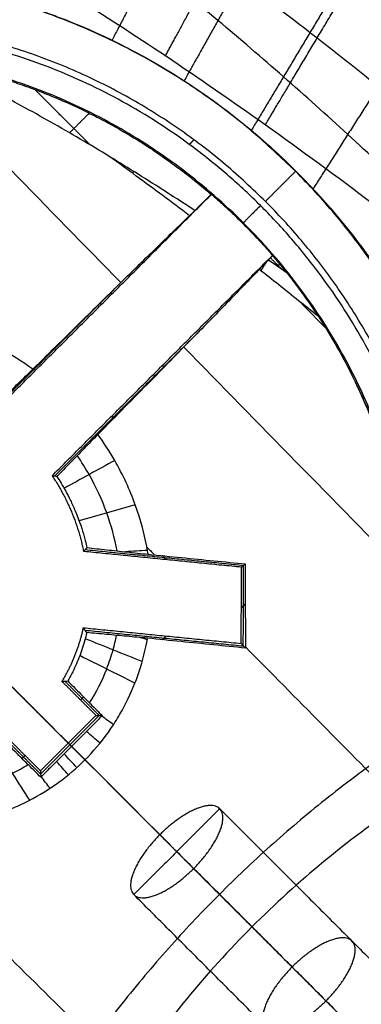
# Model space of a CAD drawing. Header units: millimetres. Extents: x -657 to 864, y -831 to 851.
# Tile 330 of 656: x -518.93 to -517.02, y 115.55 to 121.05. Entities that reach past the tile are written whole.
import ezdxf

# ---------------------------------------------------------------- set-up
doc = ezdxf.new("R2010")
doc.units = ezdxf.units.MM
doc.layers.add('Default', color=7, linetype='Continuous', true_color=0x000000)

msp = doc.modelspace()

# ---------------------------------------------------------------- linework, layer by layer
at = {"layer": 'Default'}
for points in [[(-473.689, 252.9367, -369.8785), (-564.1373, 162.4884, -369.8785), (-654.5856, 72.0401, -369.8785)], [(-474.323, 252.1079, -369.6653), (-564.0399, 162.3909, -369.6653), (-653.7569, 72.6739, -369.6653)], [(-363.37, 241.8283, -413.9261), (-503.4234, 101.7749, -413.9261), (-643.4767, -38.2784, -413.9261)], [(-363.801, 241.2679, -413.6894), (-503.3586, 101.7103, -413.6894), (-642.9162, -37.8474, -413.6894)], [(-236.2074, 159.5297, -441.8414), (-398.6931, -2.956, -441.8414), (-561.1788, -165.4416, -441.8414)], [(-236.6391, 159.098, -441.5875), (-398.6931, -2.956, -441.5875), (-560.747, -165.0099, -441.5875)]]:
    msp.add_open_spline(points, degree=2, dxfattribs=at)
for points, knots in [([(-593.1474, 191.4984, -340.3025), (-583.971, 182.322, -350.7035), (-555.936, 154.287, -379.3443), (-491.4402, 89.7912, -426.6492), (-434.2151, 32.5661, -441.8414), (-398.6931, -2.956, -441.8414)], [2.41548, 2.41548, 2.41548, 2.41548, 70.396144, 198.636056, 404.995527, 404.995527, 404.995527, 404.995527]), ([(-592.6359, 190.9868, -340.5563), (-583.5819, 181.9329, -350.7875), (-555.6847, 154.0357, -379.2423), (-491.3808, 89.7317, -426.406), (-434.1928, 32.5437, -441.5875), (-398.6931, -2.956, -441.5875)], [2.408267, 2.408267, 2.408267, 2.408267, 69.367076, 197.537893, 403.786179, 403.786179, 403.786179, 403.786179])]:
    msp.add_open_spline(points, degree=3, knots=knots, dxfattribs=at)
msp.add_rational_spline([(-514.6793, 123.5984, -340.4796), (-520.4918, 129.411, -340.4796), (-525.7759, 124.1269, -340.4796), (-531.06, 118.8427, -340.4796), (-525.2475, 113.0302, -340.4796)], [1, 0.707106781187, 1, 0.707106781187, 1], degree=2, knots=[1.570796, 1.570796, 1.570796, 3.141593, 3.141593, 4.712389, 4.712389, 4.712389], dxfattribs=at)
at = {"layer": 'Default', "color": 18, "true_color": 0x000000}
for points, degree in [([(-521.0702, 123.1434, -335.8484), (-520.9592, 123.115, -335.8484), (-520.7375, 123.0532, -335.8484), (-520.4074, 122.9474, -335.8484), (-520.0739, 122.8274, -335.8484), (-519.7261, 122.6894, -335.8484), (-519.3503, 122.5262, -335.8484), (-518.935, 122.3298, -335.8484), (-518.4753, 122.0935, -335.8484), (-517.9719, 121.813, -335.8484), (-517.4269, 121.4846, -335.8484), (-516.8422, 121.1046, -335.8484), (-516.2248, 120.6728, -335.8484), (-515.5914, 120.1967, -335.8484), (-514.9868, 119.7108, -335.8484), (-514.4074, 119.2163, -335.8484), (-513.808, 118.6744, -335.8484), (-513.3663, 118.2489, -335.8484), (-513.1387, 118.0213, -335.8484)], 3), ([(-520.8099, 123.0434, -336.6704), (-520.5651, 122.9711, -336.6704), (-520.0973, 122.8099, -336.6704), (-519.4665, 122.5461, -336.6704), (-518.8722, 122.2613, -336.6704), (-518.3001, 121.9562, -336.6704), (-517.7385, 121.6285, -336.6704), (-517.1884, 121.2815, -336.6704), (-516.6479, 120.9159, -336.6704), (-516.1187, 120.5341, -336.6704), (-515.6049, 120.1412, -336.6704), (-515.0822, 119.7191, -336.6704), (-514.5187, 119.2381, -336.6704), (-514.1035, 118.8617, -336.6704), (-513.8883, 118.6595, -336.6704)], 3), ([(-523.5566, 121.9075, -335.4293), (-520.2234, 118.5743, -333.1302), (-516.8902, 115.2411, -330.8311), (-513.557, 111.9079, -328.532)], 3), ([(-519.5909, 120.8397, -335.6238), (-519.1814, 120.421, -335.3349), (-518.7719, 120.0023, -335.046), (-518.3624, 119.5835, -334.7571)], 3), ([(-518.4234, 120.2866, -335.699), (-518.5346, 120.3544, -335.699), (-518.7546, 120.4837, -335.699), (-519.0779, 120.6589, -335.699), (-519.2887, 120.7633, -335.699), (-519.3928, 120.8124, -335.699)], 3), ([(-518.5328, 120.3525, -335.699), (-518.6881, 120.5078, -335.699), (-518.8434, 120.6632, -335.699)], 2), ([(-518.5388, 120.5309, -335.699), (-518.5939, 120.4758, -335.699), (-518.649, 120.4208, -335.699)], 2), ([(-517.9534, 120.3816, -337.1188), (-517.9662, 120.3687, -337.1188), (-517.9791, 120.3558, -337.1188)], 2), ([(-517.9481, 119.9861, -335.699), (-518.0015, 120.021, -335.699), (-518.1078, 120.0898, -335.699), (-518.2663, 120.19, -335.699), (-518.3712, 120.2547, -335.699), (-518.4234, 120.2866, -335.699)], 3), ([(-517.978, 119.9573, -335.6128), (-518.0279, 119.9951, -335.6226), (-518.1274, 120.0698, -335.642), (-518.2759, 120.1796, -335.6707), (-518.3743, 120.2512, -335.6896), (-518.4234, 120.2866, -335.699)], 3), ([(-517.5534, 120.0374, -337.1188), (-517.4694, 120.1214, -336.9887), (-517.3853, 120.2055, -336.8586)], 2), ([(-517.3853, 120.2055, -336.8586), (-517.3844, 120.2064, -336.5877), (-517.3835, 120.2073, -336.3167)], 2), ([(-519.0879, 118.8441, -335.8858), (-518.4716, 119.4603, -335.8858), (-517.8553, 120.0766, -335.8858)], 2), ([(-517.8572, 120.077, -335.699), (-517.9027, 120.0316, -335.699), (-517.9481, 119.9861, -335.699)], 2), ([(-517.8572, 120.077, -335.699), (-517.8566, 120.0769, -335.7612), (-517.856, 120.0768, -335.8235), (-517.8553, 120.0766, -335.8858)], 3), ([(-518.8547, 119.0986, -334.1524), (-518.805, 119.1478, -334.1965), (-518.709, 119.2426, -334.2903), (-518.5744, 119.3753, -334.4467), (-518.4501, 119.4975, -334.6161), (-518.3361, 119.6093, -334.7967), (-518.2326, 119.7104, -334.9864), (-518.1386, 119.802, -335.1852), (-518.0534, 119.8846, -335.393), (-518.0022, 119.9341, -335.5384), (-517.978, 119.9573, -335.6128)], 3), ([(-517.978, 119.9573, -335.6128), (-517.9748, 119.9604, -335.6225), (-517.9684, 119.9665, -335.6418), (-517.9585, 119.9761, -335.6705), (-517.9516, 119.9828, -335.6895), (-517.9481, 119.9861, -335.699)], 3), ([(-517.6786, 119.9122, -335.8858), (-517.6767, 119.9141, -336.428), (-517.6749, 119.9159, -336.9701)], 2), ([(-518.7467, 118.5029, -335.8858), (-518.1305, 119.1192, -335.8858), (-517.5142, 119.7354, -335.8858)], 2), ([(-517.5375, 119.7098, -335.699), (-517.5256, 119.7217, -335.699), (-517.5137, 119.7336, -335.699)], 2), ([(-517.4594, 119.6555, -335.699), (-517.4925, 119.6886, -335.699), (-517.5256, 119.7217, -335.699)], 2), ([(-517.5142, 119.7354, -335.8858), (-517.514, 119.7348, -335.8235), (-517.5139, 119.7342, -335.7612), (-517.5137, 119.7336, -335.699)], 3), ([(-517.5375, 119.7098, -335.699), (-517.5438, 119.7033, -335.6812), (-517.5558, 119.6908, -335.6455), (-517.5728, 119.6732, -335.5909), (-517.5833, 119.6622, -335.5541), (-517.5884, 119.6569, -335.5355)], 3), ([(-517.4341, 119.6377, -335.699), (-517.4456, 119.6458, -335.699), (-517.4686, 119.6619, -335.699), (-517.5031, 119.6859, -335.699), (-517.5261, 119.7018, -335.699), (-517.5375, 119.7098, -335.699)], 3), ([(-517.4735, 119.6861, -335.699), (-517.4796, 119.68, -335.699), (-517.4857, 119.6738, -335.699)], 2), ([(-517.5884, 119.6569, -335.5355), (-517.6112, 119.6331, -335.4519), (-517.6605, 119.5817, -335.2877), (-517.7458, 119.4935, -335.0503), (-517.8423, 119.3942, -334.8236), (-517.9496, 119.2842, -334.6091), (-518.0679, 119.1635, -334.4081), (-518.1971, 119.032, -334.222), (-518.3374, 118.8896, -334.0517), (-518.4384, 118.7873, -333.95), (-518.4909, 118.7343, -333.9023)], 3), ([(-517.2573, 119.3927, -335.4683), (-517.2943, 119.4227, -335.4759), (-517.3682, 119.4822, -335.491), (-517.4785, 119.5703, -335.5134), (-517.5518, 119.6282, -335.5282), (-517.5884, 119.6569, -335.5355)], 3), ([(-517.4341, 119.6377, -335.699), (-517.409, 119.6061, -335.676), (-517.3628, 119.5457, -335.6281), (-517.3044, 119.4637, -335.5507), (-517.272, 119.4153, -335.4962), (-517.2573, 119.3927, -335.4683)], 3), ([(-519.0898, 118.8562, -334.7438), (-518.7302, 119.2159, -334.7438), (-518.3705, 119.5755, -334.7438)], 2), ([(-518.4716, 119.4603, -335.8858), (-518.4757, 119.4644, -335.2318), (-518.4797, 119.4684, -334.5777)], 2), ([(-517.3576, 119.4736, -335.4888), (-517.3105, 119.4251, -335.455), (-517.2633, 119.3765, -335.4212), (-517.2161, 119.3279, -335.3874)], 3), ([(-517.948, 119.286, -334.6178), (-518.3406, 118.8934, -334.6178), (-518.7332, 118.5008, -334.6178)], 2), ([(-518.0097, 119.2229, -334.5083), (-517.5916, 118.7954, -334.2134), (-517.1735, 118.3679, -333.9185), (-516.7555, 117.9404, -333.6236)], 3), ([(-518.1209, 119.1096, -334.3332), (-518.1257, 119.1144, -335.1095), (-518.1305, 119.1192, -335.8858)], 2), ([(-519.0918, 118.8684, -333.6018), (-519.0663, 118.8932, -333.6603), (-519.0147, 118.9432, -333.7791), (-518.9357, 119.02, -333.9628), (-518.8819, 119.0722, -334.0886), (-518.8547, 119.0986, -334.1524)], 3), ([(-518.4909, 118.7343, -333.9023), (-518.5171, 118.7072, -333.8386), (-518.569, 118.6538, -333.7126), (-518.6453, 118.5752, -333.5283), (-518.6951, 118.524, -333.4088), (-518.7197, 118.4986, -333.3498)], 3), ([(-518.3967, 118.5886, -333.7972), (-518.491, 118.5365, -333.6335), (-518.5852, 118.4844, -333.4698), (-518.6795, 118.4324, -333.306)], 3), ([(-518.7197, 118.4986, -333.3498), (-518.7227, 118.4991, -333.6326), (-518.7287, 118.5, -334.1974), (-518.7377, 118.5015, -335.0427), (-518.7437, 118.5024, -335.605), (-518.7467, 118.5029, -335.8858)], 3), ([(-518.2815, 118.34, -333.6169), (-518.3862, 118.3102, -333.4742), (-518.4909, 118.2804, -333.3315), (-518.5955, 118.2506, -333.1888)], 3), ([(-518.5709, 118.0795, -335.8858), (-518.5688, 118.0818, -335.577), (-518.5646, 118.0865, -334.9587), (-518.5583, 118.0936, -334.0288), (-518.5541, 118.0984, -333.4072), (-518.552, 118.1008, -333.0961)], 3), ([(-517.6871, 117.9913, -335.8858), (-518.129, 118.0354, -335.8858), (-518.5709, 118.0795, -335.8858)], 2), ([(-518.5615, 118.0901, -334.4954), (-518.1184, 118.0459, -334.4909), (-517.6754, 118.0017, -334.4864)], 2), ([(-518.552, 118.1008, -333.0961), (-518.516, 118.0969, -333.1308), (-518.4425, 118.089, -333.2012), (-518.3284, 118.0767, -333.3099), (-518.2499, 118.0682, -333.3843), (-518.21, 118.0639, -333.422)], 3), ([(-518.2136, 118.0854, -333.4367), (-518.2546, 118.0828, -333.3918), (-518.2956, 118.0802, -333.3469), (-518.3366, 118.0775, -333.302)], 3), ([(-518.217, 118.104, -333.4496), (-518.2026, 118.0894, -333.4396), (-518.1882, 118.0749, -333.4296), (-518.1738, 118.0603, -333.4196)], 3), ([(-518.21, 118.0639, -333.422), (-518.1466, 118.0576, -333.4175), (-518.0217, 118.0452, -333.4114), (-517.8405, 118.0271, -333.4101), (-517.7238, 118.0155, -333.4143), (-517.6664, 118.0097, -333.4176)], 3), ([(-518.1064, 118.0331, -335.8858), (-518.1178, 118.0445, -334.6514), (-518.1292, 118.0559, -333.417)], 2), ([(-517.6664, 118.0097, -333.4176), (-517.6768, 118.0005, -334.6517), (-517.6871, 117.9913, -335.8858)], 2), ([(-517.6664, 118.0097, -333.4176), (-517.6663, 117.9586, -333.3754), (-517.6661, 117.8555, -333.2926), (-517.6659, 117.6983, -333.1735), (-517.6658, 117.5924, -333.098), (-517.6657, 117.5392, -333.0611)], 3), ([(-517.6891, 117.565, -335.8858), (-517.6881, 117.7781, -335.8858), (-517.6871, 117.9913, -335.8858)], 2), ([(-517.6774, 117.552, -334.4711), (-517.6763, 117.7769, -334.4734), (-517.6753, 118.0018, -334.4757)], 2), ([(-517.666, 117.7863, -333.2405), (-517.6771, 117.7752, -334.5631), (-517.6882, 117.7641, -335.8858)], 2), ([(-518.5526, 117.6259, -332.8436), (-518.5602, 117.593, -332.8292), (-518.5785, 117.529, -332.8028), (-518.6144, 117.4385, -332.7714), (-518.6433, 117.3823, -332.7552), (-518.659, 117.3553, -332.7483)], 3), ([(-518.5526, 117.6259, -332.8436), (-518.5549, 117.6289, -333.183), (-518.5594, 117.635, -333.8609), (-518.5662, 117.6441, -334.875), (-518.5707, 117.6501, -335.5492), (-518.573, 117.6531, -335.8858)], 3), ([(-518.573, 117.6531, -335.8858), (-518.1311, 117.609, -335.8858), (-517.6891, 117.565, -335.8858)], 2), ([(-518.5628, 117.6395, -334.3683), (-518.1196, 117.5953, -334.3647), (-517.6765, 117.551, -334.361)], 2), ([(-518.2126, 117.5943, -333.1279), (-518.2517, 117.5979, -333.0944), (-518.3289, 117.6051, -333.0286), (-518.4422, 117.6156, -332.9337), (-518.5161, 117.6224, -332.8731), (-518.5526, 117.6259, -332.8436)], 3), ([(-518.2427, 117.4635, -333.0599), (-518.3489, 117.5061, -332.9829), (-518.4551, 117.5487, -332.9058), (-518.5613, 117.5913, -332.8287)], 3), ([(-518.2142, 117.5856, -333.1232), (-518.2279, 117.5898, -333.1126), (-518.2416, 117.594, -333.102), (-518.2553, 117.5982, -333.0914)], 3), ([(-517.6657, 117.5392, -333.0611), (-517.724, 117.545, -333.0649), (-517.8423, 117.5569, -333.0748), (-518.0247, 117.5753, -333.097), (-518.1495, 117.5879, -333.1168), (-518.2126, 117.5943, -333.1279)], 3), ([(-518.1299, 117.5859, -333.114), (-518.1195, 117.5964, -334.4999), (-518.109, 117.6068, -335.8858)], 2), ([(-517.6657, 117.5392, -333.0611), (-517.6774, 117.5521, -334.4735), (-517.6891, 117.565, -335.8858)], 2), ([(-517.6657, 117.5461, -333.0659), (-517.3797, 117.2566, -332.8669), (-517.0936, 116.9671, -332.6678), (-516.8076, 116.6776, -332.4687)], 3), ([(-518.6567, 117.0077, -335.8858), (-518.8873, 117.2383, -335.8858), (-519.1179, 117.4689, -335.8858)], 2), ([(-518.2832, 117.3433, -333.0049), (-518.3861, 117.3944, -332.9339), (-518.489, 117.4456, -332.8629), (-518.5918, 117.4968, -332.7919)], 3), ([(-518.692, 117.3531, -335.8858), (-518.6883, 117.3533, -335.5386), (-518.681, 117.3538, -334.8434), (-518.67, 117.3545, -333.7975), (-518.6626, 117.355, -333.0984), (-518.659, 117.3553, -332.7483)], 3), ([(-518.5016, 117.1627, -335.8858), (-518.5968, 117.2579, -335.8858), (-518.692, 117.3531, -335.8858)], 2), ([(-518.4832, 117.1619, -334.3171), (-518.5793, 117.258, -334.3171), (-518.6754, 117.3541, -334.3171)], 2), ([(-518.659, 117.3553, -332.7483), (-518.6382, 117.3344, -332.7628), (-518.5963, 117.2921, -332.7921), (-518.532, 117.2273, -332.8371), (-518.4883, 117.1833, -332.8677), (-518.4663, 117.1611, -332.8832)], 3), ([(-518.5875, 117.2487, -335.8858), (-518.5789, 117.2573, -334.348), (-518.5703, 117.2659, -332.8103)], 2), ([(-518.8118, 116.8526, -335.8858), (-518.6567, 117.0077, -335.8858), (-518.5016, 117.1627, -335.8858)], 2), ([(-518.4837, 117.1619, -334.3655), (-518.6473, 116.9983, -334.3655), (-518.8109, 116.8347, -334.3655)], 2), ([(-518.4663, 117.1611, -332.8832), (-518.4857, 117.1416, -332.8746), (-518.5242, 117.1028, -332.8604), (-518.5818, 117.0451, -332.8479), (-518.6193, 117.0075, -332.8452), (-518.638, 116.9889, -332.8452)], 3), ([(-518.5016, 117.1627, -335.8858), (-518.484, 117.1619, -334.3845), (-518.4663, 117.1611, -332.8832)], 2), ([(-518.4035, 117.1105, -332.9257), (-518.4253, 117.1264, -332.9111), (-518.4472, 117.1423, -332.8965), (-518.4691, 117.1582, -332.882)], 3), ([(-519.0032, 117.0264, -334.317), (-518.907, 116.9303, -334.317), (-518.8109, 116.8341, -334.317)], 2), ([(-519.0021, 117.0429, -335.8858), (-518.907, 116.9478, -335.8858), (-518.8118, 116.8526, -335.8858)], 2), ([(-518.4787, 117.0076, -332.9061), (-518.504, 117.0292, -332.8888), (-518.5292, 117.0508, -332.8715), (-518.5545, 117.0725, -332.8542)], 3), ([(-518.8721, 116.6885, -332.959), (-518.934, 116.7861, -332.8937), (-518.996, 116.8836, -332.8284), (-519.0579, 116.9812, -332.7631)], 3), ([(-518.8101, 116.8172, -332.8832), (-518.8322, 116.8392, -332.8677), (-518.8761, 116.8827, -332.8372), (-518.9409, 116.947, -332.7922), (-518.9833, 116.9891, -332.7628), (-519.0043, 117.0099, -332.7483)], 3), ([(-518.638, 116.9889, -332.8452), (-518.6564, 116.9704, -332.8452), (-518.6939, 116.933, -332.8479), (-518.7514, 116.8757, -332.8603), (-518.7904, 116.8368, -332.8745), (-518.8101, 116.8172, -332.8832)], 3), ([(-518.638, 116.9889, -332.8452), (-518.6473, 116.9983, -334.3655), (-518.6567, 117.0077, -335.8858)], 2), ([(-518.638, 116.9889, -332.8452), (-518.6005, 116.9515, -332.8724), (-518.5631, 116.9141, -332.8996)], 2), ([(-518.5631, 116.9141, -332.8996), (-518.588, 116.939, -332.8814), (-518.613, 116.964, -332.8633), (-518.638, 116.9889, -332.8452)], 3), ([(-518.638, 116.9889, -332.8452), (-518.638, 116.9889, -332.8452), (-518.638, 116.9889, -332.8452), (-518.638, 116.9889, -332.8452)], 3), ([(-518.9149, 116.9213, -332.8102), (-518.9063, 116.9299, -334.348), (-518.8977, 116.9385, -335.8858)], 2), ([(-518.6083, 116.8711, -332.9012), (-518.632, 116.8965, -332.8833), (-518.6558, 116.9219, -332.8653), (-518.6795, 116.9474, -332.8474)], 3), ([(-518.5631, 116.9141, -332.8996), (-516.8017, 115.1527, -331.6846), (-515.0404, 113.3913, -330.4697), (-513.279, 111.6299, -329.2548)], 3), ([(-518.6559, 116.8301, -332.906), (-518.6778, 116.8553, -332.8887), (-518.6996, 116.8804, -332.8715), (-518.7215, 116.9055, -332.8542)], 3), ([(-518.8118, 116.8526, -335.8858), (-518.8109, 116.8349, -334.3845), (-518.8101, 116.8172, -332.8832)], 2), ([(-518.7585, 116.7549, -332.9256), (-518.7747, 116.7766, -332.911), (-518.791, 116.7983, -332.8965), (-518.8073, 116.82, -332.8819)], 3), ([(-517.8095, 116.6408, -334.7846), (-518.0496, 116.4006, -334.7846), (-518.2898, 116.1604, -334.7846)], 2), ([(-517.8095, 116.6408, -334.7846), (-517.0695, 115.9008, -334.3829), (-516.3295, 115.1608, -333.9812)], 2), ([(-518.1443, 116.4953, -334.4358), (-517.4044, 115.7553, -334.0341), (-516.6644, 115.0153, -333.6323)], 2), ([(-517.955, 116.3059, -335.1334), (-518.0496, 116.4006, -334.7846), (-518.1443, 116.4953, -334.4358)], 2), ([(-517.955, 116.3059, -335.1334), (-517.215, 115.5659, -334.7317), (-516.475, 114.826, -334.33)], 2), ([(-516.8099, 114.6805, -333.9812), (-517.5499, 115.4204, -334.3829), (-518.2898, 116.1604, -334.7846)], 2), ([(-519.1951, 116.0167, -333.0659), (-518.9056, 115.7306, -332.8668), (-518.6161, 115.4446, -332.6678), (-518.3266, 115.1585, -332.4687)], 3)]:
    msp.add_open_spline(points, degree=degree, dxfattribs=at)
for points, knots in [([(-520.6428, 123.022, -335.8484), (-520.5535, 122.9841, -335.8484), (-520.347, 122.8928, -335.8481), (-520.0205, 122.7357, -335.8463), (-519.6514, 122.5428, -335.8428), (-519.2523, 122.3172, -335.837), (-518.8138, 122.0502, -335.8284), (-518.3321, 121.7348, -335.8162), (-517.8079, 121.3661, -335.7996), (-517.2442, 120.9413, -335.7779), (-516.649, 120.4613, -335.7505), (-516.0426, 119.939, -335.7177), (-515.4446, 119.3908, -335.6804), (-514.8557, 118.8186, -335.6386), (-514.252, 118.1976, -335.5903), (-513.8486, 117.7569, -335.5539), (-513.6392, 117.5208, -335.5338)], [0.819002, 0.819002, 0.819002, 0.819002, 1.223022, 1.760617, 2.334376, 2.970221, 3.68859, 4.498707, 5.402848, 6.40286, 7.494362, 8.654622, 9.813624, 10.959228, 12.169282, 13.529246, 13.529246, 13.529246, 13.529246]), ([(-514.7754, 118.023, -336.2528), (-514.8386, 118.0959, -336.2624), (-515.0283, 118.3125, -336.2903), (-515.3391, 118.6576, -336.3333), (-515.7033, 119.0474, -336.3795), (-516.0519, 119.408, -336.4202), (-516.3946, 119.7508, -336.4572), (-516.7398, 120.0846, -336.4913), (-517.0915, 120.4129, -336.523), (-517.4509, 120.7351, -336.5519), (-517.8178, 121.0503, -336.5779), (-518.1925, 121.3579, -336.601), (-518.5758, 121.6577, -336.6212), (-518.9699, 121.9499, -336.6383), (-519.3796, 122.2357, -336.6523), (-519.8121, 122.5173, -336.6629), (-520.2465, 122.7758, -336.6691), (-520.5426, 122.9343, -336.6704), (-520.6814, 123.0044, -336.6704)], [1.751126, 1.751126, 1.751126, 1.751126, 2.201919, 3.094929, 3.913266, 4.677665, 5.41601, 6.150642, 6.887726, 7.624044, 8.358985, 9.09364, 9.827503, 10.562267, 11.305058, 12.067564, 12.86151, 13.539329, 13.539329, 13.539329, 13.539329]), ([(-513.8588, 117.3012, -334.7666), (-514.0777, 117.5214, -334.7955), (-514.4976, 117.9316, -334.85), (-515.1206, 118.5073, -334.9283), (-515.7235, 119.0358, -335.0018), (-516.3309, 119.5402, -335.0737), (-516.9416, 120.0186, -335.1438), (-517.5357, 120.4562, -335.2099), (-518.0934, 120.8414, -335.27), (-518.6073, 121.1739, -335.3238), (-519.0749, 121.4567, -335.3714), (-519.4965, 121.6946, -335.413), (-519.8764, 121.8943, -335.4495), (-520.2242, 122.064, -335.4821), (-520.5525, 122.212, -335.5119), (-520.7905, 122.3099, -335.533), (-520.9201, 122.3599, -335.5442), (-520.9435, 122.3688, -335.5462)], [0, 0, 0, 0, 1.242741, 2.348493, 3.395351, 4.454451, 5.514702, 6.512121, 7.425935, 8.252143, 8.992431, 9.648879, 10.229917, 10.754221, 11.245477, 11.723365, 11.828336, 11.828336, 11.828336, 11.828336]), ([(-519.9599, 121.2972, -335.98), (-519.7948, 121.2979, -336.0707), (-519.6062, 121.2867, -336.1459), (-519.2909, 121.2351, -336.2361), (-519.1814, 121.2122, -336.2622), (-519.0113, 121.1674, -336.2956), (-518.9537, 121.1507, -336.3057), (-518.866, 121.1228, -336.3195), (-518.8366, 121.113, -336.3238), (-518.7773, 121.0925, -336.332), (-518.7465, 121.0813, -336.336), (-518.4861, 120.9833, -336.3672), (-518.2533, 120.8685, -336.38), (-517.9166, 120.6539, -336.3766), (-517.8107, 120.5779, -336.3718), (-517.6612, 120.4595, -336.3589), (-517.6129, 120.4192, -336.3536), (-517.5196, 120.3374, -336.3412), (-517.4751, 120.2965, -336.3342), (-517.2545, 120.0837, -336.2934), (-517.1103, 119.9122, -336.246), (-516.9333, 119.669, -336.1529), (-516.8808, 119.5901, -336.1182), (-516.8105, 119.4767, -336.0606), (-516.7885, 119.4396, -336.0404), (-516.7574, 119.3854, -336.0089), (-516.7473, 119.3675, -335.9981), (-516.7279, 119.3323, -335.9762), (-516.7181, 119.3141, -335.9645), (-516.6744, 119.2321, -335.9098), (-516.644, 119.1701, -335.8627), (-516.6038, 119.0833, -335.7873), (-516.5913, 119.0554, -335.7614), (-516.5738, 119.0152, -335.7212), (-516.5682, 119.002, -335.7076), (-516.5574, 118.9763, -335.68), (-516.5519, 118.9629, -335.6652), (-516.5093, 118.8585, -335.5449), (-516.4829, 118.7837, -335.4289), (-516.464, 118.728, -335.3038)], [0, 0, 0, 0, 0.855464, 0.855464, 1.283196, 1.283196, 1.497062, 1.497062, 1.603995, 1.603995, 1.710928, 1.710928, 2.566391, 2.566391, 2.994123, 2.994123, 3.207989, 3.207989, 3.421855, 3.421855, 4.277319, 4.277319, 4.705051, 4.705051, 4.918917, 4.918917, 5.02585, 5.02585, 5.132783, 5.132783, 5.560515, 5.560515, 5.774381, 5.774381, 5.881313, 5.881313, 5.988246, 5.988246, 6.84371, 6.84371, 6.84371, 6.84371]), ([(-518.8547, 119.0986, -334.1524), (-518.9746, 119.1857, -334.2088), (-519.105, 119.256, -334.2509), (-519.3142, 119.3323, -334.2966), (-519.3852, 119.3528, -334.3089), (-519.4937, 119.3755, -334.3238), (-519.5302, 119.3818, -334.3281), (-519.6038, 119.3915, -334.3358), (-519.642, 119.3951, -334.3392), (-519.8237, 119.4052, -334.3532), (-519.9684, 119.391, -334.3572), (-520.2496, 119.3151, -334.3597), (-520.3798, 119.2562, -334.3588), (-520.4977, 119.176, -334.3581)], [0, 0, 0, 0, 0.623574, 0.623574, 0.935361, 0.935361, 1.091254, 1.091254, 1.247148, 1.247148, 1.870721, 1.870721, 2.494295, 2.494295, 2.494295, 2.494295]), ([(-517.2573, 119.3927, -335.4683), (-517.1894, 119.2887, -335.34), (-517.1128, 119.1586, -335.1699), (-517.037, 118.9967, -334.9545), (-517.0365, 118.9957, -334.9532), (-517.0349, 118.9922, -334.9486), (-517.0324, 118.9869, -334.9415), (-517.0265, 118.9742, -334.9245), (-517.0143, 118.9472, -334.8886), (-517.003, 118.9215, -334.8544), (-516.9795, 118.8667, -334.7816), (-516.9627, 118.8256, -334.727), (-516.9447, 118.7783, -334.6645), (-516.9438, 118.7758, -334.6612), (-516.9423, 118.7719, -334.656), (-516.9401, 118.7661, -334.6484), (-516.9351, 118.7527, -334.6308), (-516.9257, 118.727, -334.5969), (-516.9185, 118.7067, -334.5702), (-516.9052, 118.6682, -334.5198), (-516.8977, 118.6456, -334.4903), (-516.8789, 118.5869, -334.414), (-516.8711, 118.5602, -334.3794), (-516.8669, 118.5457, -334.3608), (-516.8665, 118.5444, -334.3592), (-516.8661, 118.543, -334.3573), (-516.8654, 118.5408, -334.3544), (-516.8639, 118.5356, -334.3478), (-516.861, 118.5253, -334.3346), (-516.8552, 118.5049, -334.3084), (-516.8442, 118.4645, -334.2568), (-516.8357, 118.4307, -334.214), (-516.8196, 118.3641, -334.1303), (-516.8103, 118.3213, -334.077), (-516.7859, 118.1974, -333.9247), (-516.7745, 118.1211, -333.8331), (-516.7661, 118.0492, -333.749), (-516.7657, 118.0459, -333.7451), (-516.7651, 118.0403, -333.7386), (-516.7641, 118.032, -333.7289), (-516.762, 118.0127, -333.7064), (-516.7582, 117.9742, -333.662), (-516.7519, 117.8979, -333.575), (-516.7487, 117.8337, -333.5037), (-516.7453, 117.707, -333.3657), (-516.7467, 117.625, -333.2796), (-516.7514, 117.5455, -333.1993)], [-4.050874, -4.050874, -4.050874, -4.050874, -3.038156, -3.038156, -3.022332, -3.022332, -3.006508, -2.974861, -2.911566, -2.784976, -2.784976, -2.531796, -2.531796, -2.523885, -2.523885, -2.515973, -2.500149, -2.468501, -2.405207, -2.405207, -2.278617, -2.278617, -2.025437, -2.025437, -2.021481, -2.021481, -2.017525, -2.009613, -1.99379, -1.962142, -1.898847, -1.772257, -1.772257, -1.519078, -1.519078, -1.012719, -1.012719, -0.996895, -0.996895, -0.981071, -0.949424, -0.886129, -0.759539, -0.506359, -0.506359, 0, 0, 0, 0]), ([(-518.21, 118.0639, -333.422), (-518.2111, 118.0711, -333.4269), (-518.2266, 118.163, -333.4901), (-518.2737, 118.3412, -333.617), (-518.3735, 118.5583, -333.7755), (-518.4567, 118.687, -333.8685), (-518.4909, 118.7343, -333.9023)], [-1.189287, -1.189287, -1.189287, -1.189287, -1.151975, -0.710836, -0.269697, 0, 0, 0, 0]), ([(-518.3836, 118.0826, -333.2573), (-518.3967, 118.1534, -333.3035), (-518.4356, 118.2982, -333.4011), (-518.5166, 118.4758, -333.5249), (-518.5824, 118.5807, -333.5983), (-518.6063, 118.6154, -333.6225)], [0.3147622, 0.3147622, 0.3147622, 0.3147622, 0.375, 0.4375, 0.4693335, 0.4693335, 0.4693335, 0.4693335]), ([(-518.7197, 118.4986, -333.3498), (-518.7047, 118.4755, -333.3345), (-518.688, 118.4482, -333.3164), (-518.6619, 118.4004, -333.285), (-518.653, 118.3833, -333.2739), (-518.6397, 118.3559, -333.2561), (-518.633, 118.3418, -333.247), (-518.6253, 118.3245, -333.2358), (-518.622, 118.3169, -333.231), (-518.6198, 118.3118, -333.2277), (-518.6192, 118.3104, -333.2268), (-518.5923, 118.2467, -333.186), (-518.5774, 118.1984, -333.1561), (-518.558, 118.1291, -333.1133), (-518.5536, 118.108, -333.1004), (-518.552, 118.1008, -333.0961)], [0, 0, 0, 0, 0.1702417, 0.1702417, 0.2553626, 0.2553626, 0.297923, 0.3192032, 0.3298434, 0.3298434, 0.3404835, 0.3404835, 0.5107252, 0.5107252, 0.6809669, 0.6809669, 0.6809669, 0.6809669]), ([(-518.5631, 116.9141, -332.8996), (-518.5166, 116.9605, -332.8996), (-518.4528, 117.0356, -332.9076), (-518.3887, 117.1324, -332.9308), (-518.3635, 117.1758, -332.9438), (-518.3472, 117.2052, -332.953), (-518.3387, 117.2213, -332.9584), (-518.2754, 117.347, -333.0023), (-518.2354, 117.4665, -333.0578), (-518.2126, 117.5943, -333.1279)], [0, 0, 0, 0, 0.296835, 0.445253, 0.519462, 0.519462, 0.59367, 0.59367, 1.187341, 1.187341, 1.187341, 1.187341]), ([(-518.5367, 117.2321, -332.8338), (-518.4994, 117.2918, -332.8486), (-518.449, 117.3926, -332.8818), (-518.4069, 117.52, -332.9366), (-518.3918, 117.5832, -332.967), (-518.3863, 117.6104, -332.9806)], [0.0679286, 0.0679286, 0.0679286, 0.0679286, 0.125, 0.15625, 0.1798195, 0.1798195, 0.1798195, 0.1798195]), ([(-519.2433, 116.5636, -333.1279), (-519.1776, 116.5753, -333.0919), (-519.1142, 116.5914, -333.0597), (-519.0222, 116.6223, -333.0176), (-518.9921, 116.6337, -333.0046), (-518.933, 116.6586, -332.9808), (-518.9047, 116.6718, -332.9701), (-518.7586, 116.7467, -332.92), (-518.6544, 116.8228, -332.8996), (-518.5631, 116.9141, -332.8996)], [0, 0, 0, 0, 0.297032, 0.297032, 0.445548, 0.445548, 0.594064, 0.594064, 1.188127, 1.188127, 1.188127, 1.188127]), ([(-519.2594, 116.7373, -332.9804), (-519.2338, 116.7425, -332.9676), (-519.1718, 116.7573, -332.9378), (-519.0751, 116.7887, -332.8959), (-518.9723, 116.8343, -332.8587), (-518.9089, 116.8703, -332.8406), (-518.8811, 116.8877, -332.8337)], [0.8218982, 0.8218982, 0.8218982, 0.8218982, 0.84375, 0.875, 0.90625, 0.9325193, 0.9325193, 0.9325193, 0.9325193]), ([(-516.8031, 116.6604, -332.4568), (-517.0895, 116.4693, -332.3239), (-517.6534, 116.0043, -332.1861), (-518.1184, 115.4404, -332.3239), (-518.3094, 115.154, -332.4568)], [5.475774, 5.475774, 5.475774, 5.475774, 7.188789, 8.901832, 8.901832, 8.901832, 8.901832])]:
    msp.add_open_spline(points, degree=3, knots=knots, dxfattribs=at)
for points, weights, degree in [([(-517.98, 121.7682, -336.6704), (-518.1344, 121.4715, -336.6704), (-518.2822, 121.1873, -336.5664), (-518.4114, 120.939, -336.3674)], [1.01905940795, 0.992291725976, 0.993719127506, 1.02334161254], 3), ([(-518.1129, 120.8505, -335.2718), (-518.0268, 121.0099, -335.628), (-517.8723, 121.2957, -335.8484), (-517.6862, 121.6398, -335.8484)], [1.1632365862, 1.01428188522, 0.967268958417, 1.0221978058], 3), ([(-517.5588, 121.5137, -336.6704), (-517.7188, 121.2282, -336.6704), (-517.8727, 120.9536, -336.5704), (-518.0081, 120.7121, -336.3775)], [1.02552264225, 0.995084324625, 0.99187157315, 1.01588438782], 3), ([(-517.3853, 120.2055, -336.8586), (-519.8434, 122.6636, -336.8586), (-522.078, 120.4289, -336.8586)], [1, 0.707106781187, 1], 2), ([(-517.1441, 121.2483, -336.6704), (-517.3185, 120.9575, -336.6704), (-517.4861, 120.6781, -336.563), (-517.6321, 120.4347, -336.3554)], [1.03289298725, 0.996971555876, 0.99047165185, 1.01339327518], 3), ([(-517.5544, 120.4651, -335.2116), (-517.4666, 120.6121, -335.6029), (-517.2932, 120.9024, -335.8484), (-517.0806, 121.2582, -335.8484)], [1.16323664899, 1.00591530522, 0.962309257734, 1.03241850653], 3), ([(-516.7351, 120.9724, -336.6704), (-516.9352, 120.659, -336.6704), (-517.126, 120.3602, -336.5417), (-517.2872, 120.1076, -336.2944)], [1.04120643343, 0.997069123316, 0.98838930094, 1.0151669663], 3), ([(-519.3928, 120.8124, -335.699), (-518.5369, 120.6638, -335.699), (-517.8572, 120.077, -335.699)], [1, 0.958459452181, 1], 2), ([(-518.292, 120.2056, -335.699), (-518.2939, 120.2021, -335.691), (-518.2959, 120.1987, -335.6829), (-518.2978, 120.1953, -335.6749)], [1.15644921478, 1.15868578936, 1.16094634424, 1.16323087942], 3), ([(-516.3116, 117.9562, -336.8586), (-516.4287, 119.2489, -336.8586), (-517.3853, 120.2055, -336.8586)], [1, 0.931921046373, 1], 2), ([(-517.8553, 120.0766, -335.8858), (-517.6723, 119.9185, -335.8858), (-517.5142, 119.7354, -335.8858)], [1, 0.996804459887, 1], 2), ([(-517.5809, 120.0141, -337.1188), (-517.6764, 119.9184, -337.1188), (-517.6769, 119.9179, -336.9701)], [1, 0.708190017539, 0.997841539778], 2), ([(-516.5618, 117.971, -337.1188), (-516.6747, 119.1586, -337.1188), (-517.5534, 120.0374, -337.1188)], [1, 0.932729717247, 1], 2), ([(-517.5137, 119.7336, -335.699), (-517.473, 119.6864, -335.699), (-517.4341, 119.6377, -335.699)], [1, 0.999786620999, 1], 2), ([(-517.5484, 119.6986, -335.6674), (-517.5597, 119.6809, -335.6235), (-517.57, 119.6647, -335.5789), (-517.5794, 119.6499, -335.5337)], [1.12864908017, 1.13949113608, 1.15101848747, 1.16323113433], 3), ([(-517.0848, 119.0946, -335.0847), (-516.7069, 118.363, -335.0847), (-516.7405, 117.576, -335.0847)], [0.897882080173, 0.844807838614, 0.855278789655], 2), ([(-518.7467, 118.5029, -335.8858), (-518.6154, 118.3057, -335.8858), (-518.5709, 118.0795, -335.8858)], [1, 0.978148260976, 1], 2), ([(-518.573, 117.6531, -335.8858), (-518.6077, 117.4914, -335.8858), (-518.692, 117.3531, -335.8858)], [1, 0.987688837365, 1], 2)]:
    msp.add_rational_spline(points, weights, degree=degree, dxfattribs=at)
for points, weights, degree, knots in [([(-517.5534, 120.0374, -337.1188), (-519.8266, 122.3105, -337.1188), (-521.893, 120.244, -337.1188), (-523.9595, 118.1775, -337.1188), (-521.6864, 115.9044, -337.1188)], [1, 0.707106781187, 1, 0.707106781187, 1], 2, [0, 0, 0, 6.757295, 6.757295, 13.514591, 13.514591, 13.514591]), ([(-516.5994, 117.9713, -337.1188), (-516.7874, 119.9468, -337.1188), (-518.6618, 120.7459, -337.1188), (-520.5362, 121.5449, -337.1188), (-521.8651, 120.2161, -337.1188), (-523.194, 118.8872, -337.1188), (-522.3949, 117.0128, -337.1188), (-521.5958, 115.1383, -337.1188), (-519.6203, 114.9503, -337.1188)], [1, 0.838037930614, 1, 0.838037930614, 1, 0.838037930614, 1, 0.838037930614, 1], 2, [-19.61723, -19.61723, -19.61723, -14.712923, -14.712923, -9.808615, -9.808615, -4.904308, -4.904308, 0, 0, 0]), ([(-516.741, 117.9649, -336.9701), (-516.9162, 119.8497, -336.9701), (-518.7039, 120.6139, -336.9701), (-520.4916, 121.3782, -336.9701), (-521.7594, 120.1104, -336.9701), (-523.0273, 118.8425, -336.9701), (-522.263, 117.0548, -336.9701), (-521.4987, 115.2671, -336.9701), (-519.6139, 115.0919, -336.9701)], [1, 0.837736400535, 1, 0.837736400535, 1, 0.837736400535, 1, 0.837736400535, 1], 2, [0, 0, 0, 4.677936, 4.677936, 9.355873, 9.355873, 14.033809, 14.033809, 18.711746, 18.711746, 18.711746]), ([(-514.071, 117.5127, -334.7945), (-514.8687, 118.141, -332.8074), (-516.3964, 117.5759, -331.466), (-517.8107, 116.1616, -331.466), (-519.225, 114.7473, -331.466), (-519.7901, 113.2197, -332.8074), (-519.1617, 112.422, -334.7945)], [1.13789965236, 0.941206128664, 0.954928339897, 1.17906628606, 0.954928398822, 0.941206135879, 1.13789949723], 3, [0.606869, 0.606869, 0.606869, 0.606869, 9.912577, 9.912577, 9.912577, 19.218282, 19.218282, 19.218282, 19.218282]), ([(-517.8095, 116.6408, -334.7846), (-517.9041, 116.7355, -334.4358), (-518.1443, 116.4953, -334.4358), (-518.3845, 116.2551, -334.4358), (-518.2898, 116.1604, -334.7846)], [1, 0.707106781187, 1, 0.707106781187, 1], 2, [0, 0, 0, 0.785398, 0.785398, 1.570796, 1.570796, 1.570796]), ([(-518.2898, 116.1604, -334.7846), (-518.1951, 116.0657, -335.1334), (-517.955, 116.3059, -335.1334), (-517.7148, 116.5461, -335.1334), (-517.8095, 116.6408, -334.7846)], [1, 0.707106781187, 1, 0.707106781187, 1], 2, [0, 0, 0, 0.785398, 0.785398, 1.570796, 1.570796, 1.570796]), ([(-517.0695, 115.9008, -334.3829), (-517.1642, 115.9955, -334.0341), (-517.4044, 115.7553, -334.0341), (-517.6445, 115.5151, -334.0341), (-517.5499, 115.4204, -334.3829)], [1, 0.707106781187, 1, 0.707106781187, 1], 2, [1.570796, 1.570796, 1.570796, 3.141593, 3.141593, 4.712389, 4.712389, 4.712389]), ([(-517.5499, 115.4204, -334.3829), (-517.4552, 115.3258, -334.7317), (-517.215, 115.5659, -334.7317), (-516.9748, 115.8061, -334.7317), (-517.0695, 115.9008, -334.3829)], [1, 0.707106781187, 1, 0.707106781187, 1], 2, [1.570796, 1.570796, 1.570796, 3.141593, 3.141593, 4.712389, 4.712389, 4.712389])]:
    msp.add_rational_spline(points, weights, degree=degree, knots=knots, dxfattribs=at)

doc.saveas('drawing.dxf')
